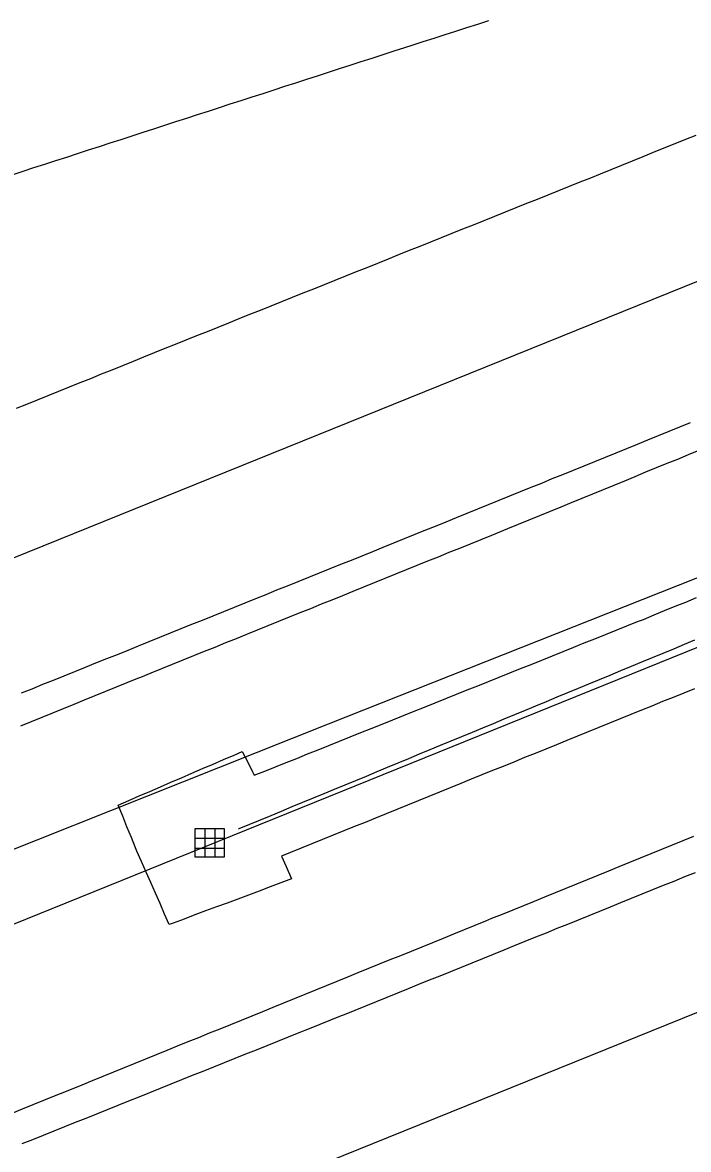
# Model space of a CAD drawing. Extents: x 1901471 to 1963503, y 756461 to 799997.
# Drawn here: x 1930734 to 1930792.1, y 773519.4 to 773617.6 of the extents above; entities that cross this region are included whole.
import ezdxf

# ---------------------------------------------------------------- set-up
doc = ezdxf.new("R2010")
doc.units = 0
for name, color, linetype in [('RD_EX_DR_ErosCtrl', 7, 'Continuous'), ('RD_EX_DR_Inlet', 7, 'Continuous'), ('RD_EX_Fence_Other', 7, 'Continuous'), ('RD_EX_H2O', 7, 'Continuous'), ('RD_EX_Road', 7, 'Continuous'), ('RD_HC_Cl', 7, 'Continuous')]:
    doc.layers.add(name, color=color, linetype=linetype)

# ---------------------------------------------------------------- blocks, each defined once
blk = doc.blocks.new('DI')
at = {"layer": 'RD_EX_DR_Inlet'}
for p, q in [((-0.84, 2.56), (-0.84, -2.44)), ((0.86, 2.56), (0.86, -2.44)), ((-2.54, 0.86), (2.46, 0.86)), ((-2.54, -0.84), (2.46, -0.84))]:
    blk.add_line(p, q, dxfattribs=at)
blk.add_lwpolyline([(-2.54, -2.44), (-2.54, 2.56), (2.46, 2.56), (2.46, -2.44)], close=True, dxfattribs=at)

msp = doc.modelspace()

# ---------------------------------------------------------------- linework, layer by layer
at = {"layer": 'RD_EX_DR_ErosCtrl'}
msp.add_lwpolyline([(1930792.58, 773559.57), (1930791.65, 773559.2), (1930790.73, 773558.82), (1930789.8, 773558.45), (1930788.87, 773558.07), (1930787.95, 773557.7), (1930787.02, 773557.32), (1930786.09, 773556.95), (1930785.17, 773556.57), (1930784.24, 773556.19), (1930783.31, 773555.82), (1930782.39, 773555.44), (1930781.46, 773555.07), (1930780.54, 773554.69), (1930779.61, 773554.32), (1930778.68, 773553.94), (1930777.76, 773553.57), (1930776.83, 773553.19), (1930775.9, 773552.81), (1930774.98, 773552.44), (1930774.05, 773552.06), (1930773.12, 773551.69), (1930772.2, 773551.31), (1930771.27, 773550.94), (1930770.34, 773550.56), (1930769.42, 773550.19), (1930768.49, 773549.81), (1930767.56, 773549.43), (1930766.64, 773549.06), (1930765.71, 773548.68), (1930765.71, 773548.68), (1930764.78, 773548.31), (1930763.86, 773547.93), (1930762.93, 773547.56), (1930762, 773547.18), (1930761.08, 773546.81), (1930760.15, 773546.43), (1930759.22, 773546.05), (1930758.3, 773545.68), (1930757.37, 773545.3), (1930756.58, 773544.98), (1930756.98, 773544.08), (1930757.46, 773543), (1930756.52, 773542.65), (1930755.58, 773542.3), (1930754.64, 773541.95), (1930753.71, 773541.6), (1930752.77, 773541.25), (1930751.83, 773540.9), (1930750.9, 773540.56), (1930749.96, 773540.21), (1930749.02, 773539.86), (1930748.09, 773539.51), (1930747.15, 773539.16), (1930746.79, 773539.03), (1930746.39, 773539.94), (1930745.99, 773540.85), (1930745.59, 773541.77), (1930745.19, 773542.68), (1930744.79, 773543.59), (1930744.38, 773544.51), (1930743.98, 773545.42), (1930743.86, 773545.7), (1930743.49, 773546.62), (1930743.11, 773547.54), (1930742.74, 773548.46), (1930742.34, 773549.44), (1930743.26, 773549.84), (1930744.18, 773550.23), (1930745.1, 773550.63), (1930746.02, 773551.02), (1930746.93, 773551.42), (1930747.85, 773551.82), (1930748.77, 773552.21), (1930749.69, 773552.61), (1930750.61, 773553.01), (1930751.52, 773553.4), (1930752.44, 773553.8), (1930753.16, 773554.11), (1930753.61, 773553.22), (1930754.05, 773552.34), (1930754.21, 773552.03), (1930755.13, 773552.4), (1930756.06, 773552.77), (1930756.99, 773553.14), (1930757.92, 773553.51), (1930758.85, 773553.89), (1930759.77, 773554.26), (1930760.7, 773554.63), (1930761.63, 773555), (1930762.56, 773555.37), (1930763.49, 773555.75), (1930764.41, 773556.12), (1930765.34, 773556.49), (1930766.27, 773556.86), (1930766.27, 773556.86), (1930767.2, 773557.23), (1930768.13, 773557.61), (1930769.05, 773557.98), (1930769.98, 773558.35), (1930770.91, 773558.72), (1930771.84, 773559.09), (1930772.77, 773559.47), (1930773.69, 773559.84), (1930774.62, 773560.21), (1930775.55, 773560.58), (1930776.48, 773560.95), (1930777.41, 773561.33), (1930778.33, 773561.7), (1930779.26, 773562.07), (1930780.19, 773562.44), (1930781.12, 773562.81), (1930782.05, 773563.19), (1930782.97, 773563.56), (1930783.9, 773563.93), (1930784.83, 773564.3), (1930785.76, 773564.67), (1930786.69, 773565.05), (1930787.61, 773565.42), (1930788.12, 773565.62), (1930789.05, 773566), (1930789.97, 773566.38), (1930790.9, 773566.76), (1930791.82, 773567.13), (1930792.75, 773567.51)], dxfattribs=at)
at = {"layer": 'RD_EX_Fence_Other'}
msp.add_lwpolyline([(1931133.89, 773707.87), (1931099.83, 773694.13), (1931067.48, 773680.72), (1931027.55, 773663.68), (1930982.76, 773645.81), (1930938.97, 773628.09), (1930893.39, 773609.71), (1930849.11, 773591.39), (1930804.88, 773573.99), (1930760.65, 773556.5), (1930716.24, 773538.84), (1930656.76, 773514.52), (1930612.46, 773496.32), (1930567.72, 773478.03), (1930492.15, 773447.44), (1930419.73, 773418.13), (1930344.93, 773387.63), (1930270.78, 773357.87), (1930212.61, 773334.12), (1930147.85, 773308.03), (1930094.8, 773286.49), (1930062.24, 773274.79), (1930012.63, 773254.25)], dxfattribs=at)
at = {"layer": 'RD_EX_H2O'}
msp.add_lwpolyline([(1930792.59, 773563.8), (1930791.67, 773563.42), (1930790.74, 773563.03), (1930789.82, 773562.65), (1930788.9, 773562.27), (1930787.97, 773561.89), (1930787.05, 773561.5), (1930787.05, 773561.5), (1930786.12, 773561.12), (1930785.2, 773560.74), (1930784.28, 773560.36), (1930783.35, 773559.97), (1930782.43, 773559.59), (1930781.5, 773559.21), (1930780.58, 773558.83), (1930779.66, 773558.44), (1930778.73, 773558.06), (1930777.81, 773557.68), (1930776.89, 773557.3), (1930775.96, 773556.92), (1930775.04, 773556.53), (1930774.11, 773556.15), (1930773.19, 773555.77), (1930772.27, 773555.39), (1930771.34, 773555), (1930770.42, 773554.62), (1930769.5, 773554.24), (1930768.57, 773553.86), (1930767.65, 773553.47), (1930766.72, 773553.09), (1930765.8, 773552.71), (1930764.88, 773552.33), (1930763.95, 773551.94), (1930763.03, 773551.56), (1930762.11, 773551.18), (1930761.18, 773550.8), (1930760.26, 773550.41), (1930759.33, 773550.03), (1930758.41, 773549.65), (1930757.49, 773549.27), (1930756.56, 773548.89), (1930755.64, 773548.5), (1930754.72, 773548.12), (1930753.79, 773547.74), (1930752.87, 773547.36), (1930752.82, 773547.34)], dxfattribs=at)
at = {"layer": 'RD_EX_Road'}
for points in [[(1930774.62, 773617.76), (1930773.66, 773617.45), (1930772.71, 773617.15), (1930771.76, 773616.85), (1930770.81, 773616.54), (1930769.85, 773616.24), (1930768.9, 773615.94), (1930767.95, 773615.63), (1930767.31, 773615.43), (1930766.36, 773615.12), (1930765.41, 773614.81), (1930764.46, 773614.5), (1930763.5, 773614.2), (1930762.55, 773613.89), (1930761.6, 773613.58), (1930760.65, 773613.27), (1930759.7, 773612.96), (1930758.75, 773612.65), (1930757.8, 773612.35), (1930756.85, 773612.04), (1930755.9, 773611.73), (1930754.95, 773611.42), (1930753.99, 773611.11), (1930753.04, 773610.81), (1930752.09, 773610.5), (1930751.14, 773610.19), (1930750.19, 773609.88), (1930749.24, 773609.57), (1930748.29, 773609.26), (1930747.34, 773608.96), (1930746.39, 773608.65), (1930745.43, 773608.34), (1930744.48, 773608.03), (1930743.53, 773607.72), (1930742.58, 773607.41), (1930741.63, 773607.11), (1930740.68, 773606.8), (1930739.73, 773606.49), (1930738.78, 773606.18), (1930737.83, 773605.87), (1930736.88, 773605.56), (1930735.92, 773605.26), (1930734.97, 773604.95), (1930734.02, 773604.64), (1930733.07, 773604.33)], [(1930733.47, 773584.01), (1930734.39, 773584.38), (1930735.32, 773584.75), (1930736.25, 773585.13), (1930737.17, 773585.5), (1930738.1, 773585.88), (1930739.03, 773586.25), (1930739.96, 773586.62), (1930740.88, 773587), (1930741.81, 773587.37), (1930742.74, 773587.74), (1930743.67, 773588.12), (1930744.59, 773588.49), (1930745.52, 773588.87), (1930746.45, 773589.24), (1930747.34, 773589.6), (1930748.26, 773589.97), (1930749.19, 773590.34), (1930750.12, 773590.71), (1930751.05, 773591.09), (1930751.98, 773591.46), (1930752.9, 773591.83), (1930753.83, 773592.2), (1930754.76, 773592.57), (1930755.69, 773592.95), (1930756.62, 773593.32), (1930757.54, 773593.69), (1930758.47, 773594.06), (1930759.4, 773594.43), (1930760.33, 773594.81), (1930761.26, 773595.18), (1930762.18, 773595.55), (1930763.11, 773595.92), (1930764.04, 773596.29), (1930764.97, 773596.67), (1930765.9, 773597.04), (1930766.82, 773597.41), (1930767.75, 773597.78), (1930768.68, 773598.15), (1930769.61, 773598.52), (1930770.54, 773598.9), (1930771.46, 773599.27), (1930772.39, 773599.64), (1930773.32, 773600.01), (1930774.25, 773600.38), (1930775.18, 773600.76), (1930776.11, 773601.13), (1930777.03, 773601.5), (1930777.96, 773601.87), (1930778.89, 773602.24), (1930779.82, 773602.62), (1930780.75, 773602.99), (1930781.67, 773603.36), (1930782.6, 773603.73), (1930783.53, 773604.1), (1930784.39, 773604.45), (1930785.32, 773604.82), (1930786.24, 773605.2), (1930787.17, 773605.57), (1930788.1, 773605.95), (1930789.02, 773606.32), (1930789.95, 773606.7), (1930790.88, 773607.07), (1930791.81, 773607.45), (1930792.73, 773607.82)], [(1930733.92, 773559.21), (1930734.85, 773559.58), (1930735.78, 773559.96), (1930736.7, 773560.33), (1930737.63, 773560.7), (1930738.56, 773561.08), (1930739.49, 773561.45), (1930740.41, 773561.82), (1930741.34, 773562.2), (1930742.27, 773562.57), (1930743.2, 773562.94), (1930744.12, 773563.32), (1930745.05, 773563.69), (1930745.98, 773564.07), (1930746.91, 773564.44), (1930747.83, 773564.81), (1930748.76, 773565.19), (1930749.69, 773565.56), (1930750.62, 773565.93), (1930751.54, 773566.31), (1930752.47, 773566.68), (1930753.4, 773567.05), (1930754.33, 773567.43), (1930755.25, 773567.8), (1930756.18, 773568.18), (1930757.11, 773568.55), (1930758.04, 773568.92), (1930758.96, 773569.3), (1930759.89, 773569.67), (1930760.82, 773570.04), (1930761.75, 773570.42), (1930762.67, 773570.79), (1930763.6, 773571.16), (1930764.53, 773571.54), (1930765.45, 773571.91), (1930766.38, 773572.29), (1930767.31, 773572.66), (1930768.24, 773573.03), (1930769.16, 773573.41), (1930769.99, 773573.74), (1930770.92, 773574.12), (1930771.84, 773574.49), (1930772.77, 773574.87), (1930773.7, 773575.25), (1930774.62, 773575.62), (1930775.55, 773576), (1930776.48, 773576.37), (1930777.4, 773576.75), (1930778.33, 773577.13), (1930779.26, 773577.5), (1930780.18, 773577.88), (1930781.11, 773578.25), (1930782.04, 773578.63), (1930782.96, 773579.01), (1930783.89, 773579.38), (1930784.82, 773579.76), (1930785.74, 773580.13), (1930786.67, 773580.51), (1930787.6, 773580.89), (1930788.52, 773581.26), (1930789.45, 773581.64), (1930790.37, 773582.01), (1930791.3, 773582.39), (1930792.23, 773582.77)], [(1930733.87, 773556.35), (1930734.79, 773556.72), (1930735.72, 773557.1), (1930736.65, 773557.48), (1930737.57, 773557.85), (1930738.5, 773558.23), (1930739.42, 773558.61), (1930740.35, 773558.98), (1930741.28, 773559.36), (1930742.2, 773559.73), (1930743.13, 773560.11), (1930744.06, 773560.49), (1930744.31, 773560.59), (1930745.23, 773560.96), (1930746.16, 773561.34), (1930747.09, 773561.71), (1930748.01, 773562.09), (1930748.94, 773562.46), (1930749.87, 773562.84), (1930750.79, 773563.21), (1930751.72, 773563.59), (1930752.65, 773563.96), (1930753.57, 773564.34), (1930754.5, 773564.71), (1930755.43, 773565.09), (1930756.36, 773565.46), (1930757.28, 773565.83), (1930758.21, 773566.21), (1930759.14, 773566.58), (1930760.06, 773566.96), (1930760.99, 773567.33), (1930761.92, 773567.71), (1930762.84, 773568.08), (1930763.77, 773568.46), (1930764.7, 773568.83), (1930765.63, 773569.21), (1930766.55, 773569.58), (1930767.48, 773569.96), (1930768.41, 773570.33), (1930769.33, 773570.71), (1930770.26, 773571.08), (1930771.19, 773571.46), (1930772.11, 773571.83), (1930773.04, 773572.2), (1930773.97, 773572.58), (1930774.9, 773572.95), (1930775.4, 773573.16), (1930776.32, 773573.53), (1930777.25, 773573.91), (1930778.17, 773574.29), (1930779.1, 773574.67), (1930780.02, 773575.05), (1930780.95, 773575.43), (1930781.87, 773575.81), (1930782.8, 773576.19), (1930783.72, 773576.56), (1930784.65, 773576.94), (1930785.57, 773577.32), (1930786.5, 773577.7), (1930787.42, 773578.08), (1930788.35, 773578.46), (1930789.28, 773578.84), (1930790.2, 773579.22), (1930791.13, 773579.59), (1930792.05, 773579.97), (1930792.98, 773580.35)], [(1930733.09, 773522.6), (1930734.01, 773522.98), (1930734.94, 773523.35), (1930735.87, 773523.72), (1930736.8, 773524.1), (1930737.33, 773524.31), (1930738.26, 773524.69), (1930739.19, 773525.07), (1930740.11, 773525.44), (1930741.04, 773525.82), (1930741.96, 773526.19), (1930742.89, 773526.57), (1930743.82, 773526.95), (1930744.74, 773527.32), (1930745.67, 773527.7), (1930746.6, 773528.07), (1930747.52, 773528.45), (1930748.45, 773528.83), (1930749.38, 773529.2), (1930750.3, 773529.58), (1930751.23, 773529.95), (1930752.16, 773530.33), (1930753.08, 773530.71), (1930754.01, 773531.08), (1930754.94, 773531.46), (1930755.86, 773531.83), (1930756.79, 773532.21), (1930757.71, 773532.58), (1930758.64, 773532.96), (1930759.57, 773533.34), (1930760.49, 773533.71), (1930761.42, 773534.09), (1930762.35, 773534.46), (1930763.27, 773534.84), (1930764.2, 773535.22), (1930765.13, 773535.59), (1930766.05, 773535.97), (1930766.98, 773536.34), (1930767.91, 773536.72), (1930768.83, 773537.1), (1930769.76, 773537.47), (1930770.69, 773537.85), (1930771.61, 773538.22), (1930772.54, 773538.6), (1930773.46, 773538.98), (1930774.39, 773539.35), (1930774.91, 773539.57), (1930775.84, 773539.94), (1930776.77, 773540.32), (1930777.69, 773540.7), (1930778.62, 773541.07), (1930779.54, 773541.45), (1930780.47, 773541.83), (1930781.4, 773542.21), (1930782.32, 773542.58), (1930783.25, 773542.96), (1930784.17, 773543.34), (1930785.1, 773543.72), (1930786.02, 773544.09), (1930786.95, 773544.47), (1930787.88, 773544.85), (1930788.8, 773545.23), (1930789.73, 773545.6), (1930790.65, 773545.98), (1930791.58, 773546.36), (1930792.51, 773546.74)], [(1930733.97, 773519.94), (1930734.9, 773520.31), (1930735.83, 773520.68), (1930736.76, 773521.05), (1930737.69, 773521.42), (1930738.62, 773521.8), (1930739.54, 773522.17), (1930740.47, 773522.54), (1930741.4, 773522.91), (1930742.33, 773523.28), (1930743.26, 773523.66), (1930744.18, 773524.03), (1930745.11, 773524.4), (1930746.04, 773524.77), (1930746.97, 773525.14), (1930747.9, 773525.52), (1930748.82, 773525.89), (1930749.75, 773526.26), (1930750.68, 773526.63), (1930751.61, 773527), (1930752.54, 773527.38), (1930753.46, 773527.75), (1930754.39, 773528.12), (1930755.32, 773528.49), (1930756.25, 773528.86), (1930757.18, 773529.24), (1930758.11, 773529.61), (1930759.03, 773529.98), (1930759.96, 773530.35), (1930760.89, 773530.72), (1930761.82, 773531.1), (1930762.07, 773531.2), (1930763, 773531.57), (1930763.93, 773531.95), (1930764.86, 773532.32), (1930765.78, 773532.7), (1930766.71, 773533.07), (1930767.64, 773533.45), (1930768.56, 773533.82), (1930769.49, 773534.2), (1930770.42, 773534.57), (1930771.34, 773534.95), (1930772.27, 773535.32), (1930773.2, 773535.7), (1930774.12, 773536.07), (1930775.05, 773536.45), (1930775.98, 773536.82), (1930776.9, 773537.2), (1930777.83, 773537.57), (1930778.76, 773537.95), (1930779.69, 773538.32), (1930780.61, 773538.7), (1930781.54, 773539.07), (1930782.47, 773539.45), (1930783.39, 773539.82), (1930784.32, 773540.2), (1930785.25, 773540.57), (1930786.17, 773540.95), (1930787.1, 773541.32), (1930788.03, 773541.7), (1930788.95, 773542.07), (1930789.88, 773542.45), (1930790.81, 773542.82), (1930791.73, 773543.2), (1930792.66, 773543.57)]]:
    msp.add_lwpolyline(points, dxfattribs=at)
at = {"layer": 'RD_HC_Cl'}
for p, q in [((1938541.045, 776727.625), (1929630.199, 773125.029)), ((1938552.076, 776700.344), (1929639.836, 773096.987)), ((1938563.169, 776672.894), (1929646.865, 773068.074))]:
    msp.add_line(p, q, dxfattribs=at)

# ---------------------------------------------------------------- block references
at = {"layer": 'RD_EX_DR_Inlet', "xscale": 0.5039370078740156, "yscale": 0.5039370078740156}
msp.add_blockref('DI', (1930750.33, 773546.12), dxfattribs=at)

doc.saveas('drawing.dxf')
